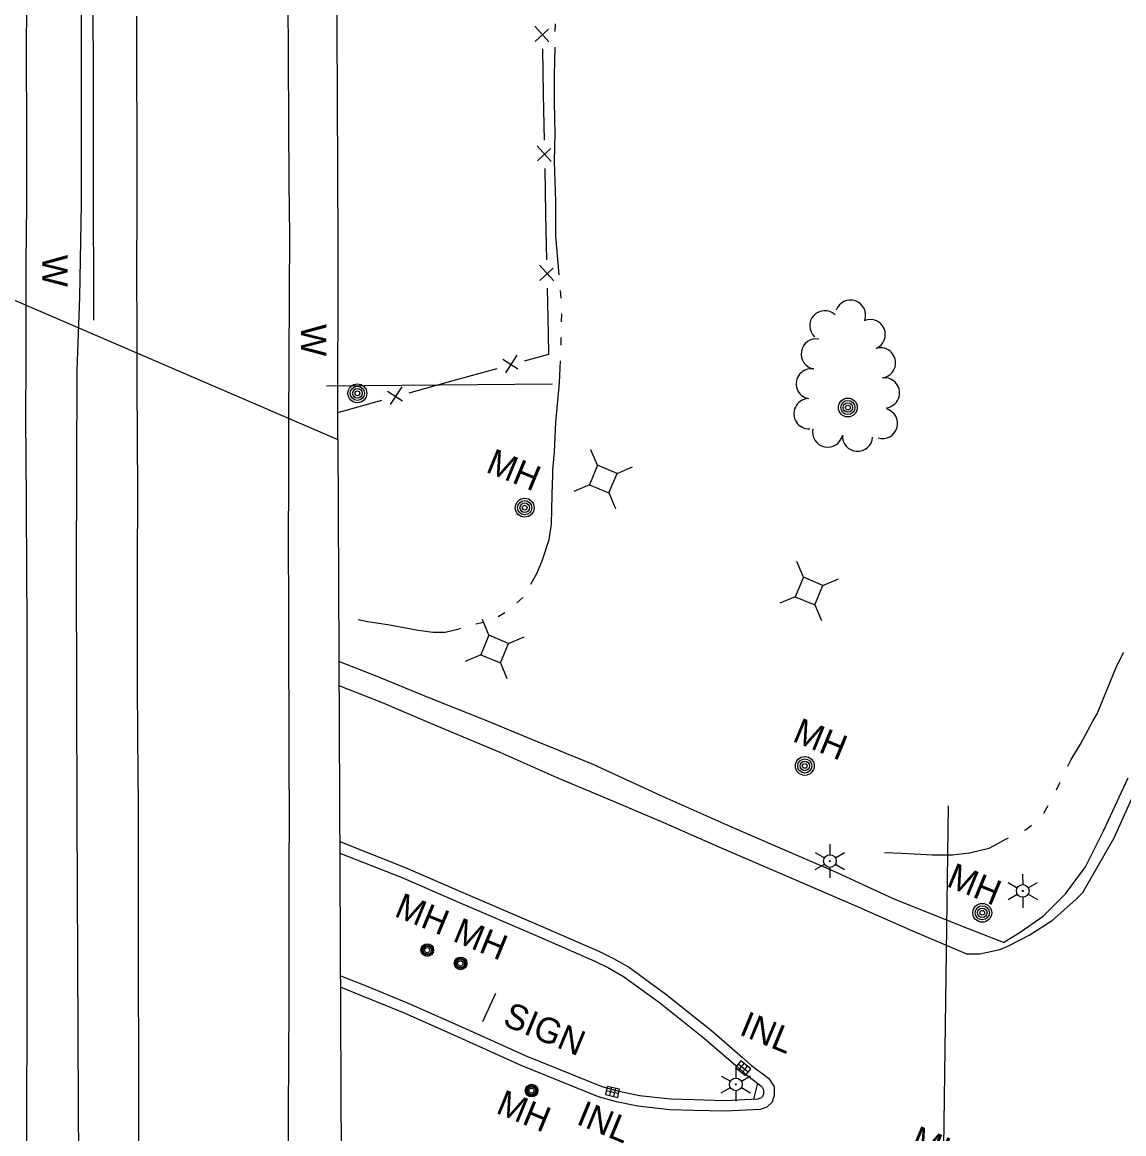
# Model space of a CAD drawing. Extents: x 589250 to 1188077, y 162953 to 363065.
# Drawn here: x 593994.6 to 594255, y 185430 to 185692.7 of the extents above; entities that cross this region are included whole.
import ezdxf

# ---------------------------------------------------------------- set-up
doc = ezdxf.new("R2010")
doc.units = 0
for name, color, linetype in [('E_DRN', 7, 'Continuous'), ('E_DRN_Pipe', 7, 'Continuous'), ('E_DRN_SS_UG', 7, 'Continuous'), ('E_DRN_Text', 7, 'Continuous'), ('E_FEN_P', 7, 'Continuous'), ('E_LAND_TreeLine_P', 7, 'Continuous'), ('E_LTG', 7, 'Continuous'), ('E_MISCPROP', 7, 'Continuous'), ('E_PATH_Sidewalk', 7, 'Continuous'), ('E_RDWY', 7, 'Continuous'), ('E_RDWY_C_and_G', 7, 'Continuous'), ('E_RDWY_Gravel', 7, 'Continuous'), ('E_SGN', 7, 'Continuous'), ('E_SGN_Text', 7, 'Continuous'), ('E_STRUCT', 7, 'Continuous'), ('E_UTL_AG_Bold', 7, 'Continuous'), ('E_UTL_MH', 7, 'Continuous'), ('E_UTL_MH_Text', 7, 'Continuous'), ('E_WAL', 7, 'Continuous'), ('E_WAL_Text', 7, 'Continuous'), ('E_WTR_FlowLine', 7, 'Continuous')]:
    doc.layers.add(name, color=color, linetype=linetype)

msp = doc.modelspace()

# ---------------------------------------------------------------- linework, layer by layer
at = {"layer": 'E_DRN'}
for p, q in [((594164.46, 185447.28), (594163.21, 185445.71)), ((594166.81, 185445.4), (594164.46, 185447.28)), ((594163.21, 185445.71), (594165.56, 185443.84)), ((594166.18, 185444.62), (594163.84, 185446.5)), ((594164, 185445.09), (594165.24, 185446.65)), ((594164.78, 185444.46), (594166.03, 185446.03)), ((594165.56, 185443.84), (594166.81, 185445.4)), ((594132.89, 185441.24), (594132.44, 185439.3)), ((594132.44, 185439.3), (594135.36, 185438.61)), ((594132.67, 185440.27), (594135.59, 185439.59)), ((594135.82, 185440.56), (594132.89, 185441.24)), ((594133.87, 185441.02), (594133.41, 185439.07)), ((594134.84, 185440.79), (594134.39, 185438.84)), ((594135.36, 185438.61), (594135.82, 185440.56))]:
    msp.add_line(p, q, dxfattribs=at)
at = {"layer": 'E_DRN_Pipe'}
msp.add_lwpolyline([(594211.08, 185329.03), (594213.57, 185507.51)], dxfattribs=at)
msp.add_arc((731500.72, 185901), 137489.54, 180.0235534, 180.1161464, dxfattribs=at)
at = {"layer": 'E_DRN_SS_UG'}
msp.add_line((594066.52, 185606.74), (594119.93, 185607.22), dxfattribs=at)
at = {"layer": 'E_FEN_P'}
for p, q in [((594119.12, 185688.04), (594115.77, 185691.74)), ((594115.84, 185688.15), (594118.99, 185691.04)), ((594117.85, 185675.57), (594117.64, 185686.35)), ((594118.07, 185664.79), (594117.85, 185675.57)), ((594119.67, 185659.8), (594116.33, 185663.49)), ((594116.4, 185659.91), (594119.55, 185662.8)), ((594118.41, 185647.32), (594118.2, 185658.11)), ((594118.62, 185636.54), (594118.41, 185647.32)), ((594120.23, 185631.55), (594116.89, 185635.24)), ((594116.96, 185631.66), (594120.11, 185634.55)), ((594118.97, 185619.08), (594118.75, 185629.86)), ((594119.06, 185614.25), (594118.97, 185619.08)), ((594108.18, 185613.07), (594111.76, 185610.74)), ((594108.88, 185609.87), (594111.63, 185614.03)), ((594113.32, 185612.67), (594119.06, 185614.25)), ((594096.48, 185608.01), (594106.88, 185610.89)), ((594086.09, 185605.14), (594096.48, 185608.01)), ((594080.95, 185605.54), (594084.53, 185603.21)), ((594081.65, 185602.35), (594084.4, 185606.5)), ((594069.25, 185600.49), (594079.65, 185603.36))]:
    msp.add_line(p, q, dxfattribs=at)
at = {"layer": 'E_LAND_TreeLine_P'}
for centre, start, end in [((594190.39, 185623.47), 340.9372, 160.9372), ((594184.3, 185620.95), 47.1642, 227.1642), ((594195.04, 185618.87), 293.2593, 113.2593), ((594182.29, 185614.3), 80.6141, 260.6141), ((594197.47, 185612.19), 277.4641, 97.4641), ((594181.11, 185607.25), 80.3444, 260.3444), ((594198.4, 185605.1), 277.4641, 97.4641), ((594180.55, 185600.18), 93.8758, 273.8758), ((594197.94, 185597.87), 253.9346, 73.9346), ((594184.98, 185595.83), 167.5234, 347.5234), ((594192.05, 185594.87), 175.9163, 355.9163)]:
    msp.add_arc(centre, 3.57, start, end, dxfattribs=at)
at = {"layer": 'E_LTG'}
for p, q in [((594185.48, 185498.48), (594185.5, 185495.98)), ((594182.03, 185496.46), (594184.2, 185495.22)), ((594186.8, 185495.23), (594188.96, 185496.5)), ((594182.05, 185492.46), (594184.21, 185493.72)), ((594185.51, 185492.98), (594185.53, 185490.48)), ((594186.81, 185493.73), (594188.98, 185492.5)), ((594231.07, 185491.41), (594231.08, 185488.91)), ((594227.61, 185489.39), (594229.79, 185488.15)), ((594232.38, 185488.17), (594234.54, 185489.43)), ((594227.64, 185485.39), (594229.79, 185486.65)), ((594232.39, 185486.67), (594234.56, 185485.43)), ((594231.1, 185485.91), (594231.11, 185483.41)), ((594163.26, 185445.71), (594163.28, 185443.21)), ((594159.81, 185443.69), (594161.98, 185442.45)), ((594164.58, 185442.47), (594166.74, 185443.73)), ((594159.83, 185439.69), (594161.99, 185440.95)), ((594163.29, 185440.21), (594163.31, 185437.71)), ((594164.59, 185440.97), (594166.76, 185439.73))]:
    msp.add_line(p, q, dxfattribs=at)
for centre, radius in [((594185.5, 185494.48), 1.5), ((594185.5, 185494.48), 0.125), ((594231.09, 185487.41), 1.5), ((594231.09, 185487.41), 0.125), ((594163.28, 185441.71), 1.5), ((594163.28, 185441.71), 0.125)]:
    msp.add_circle(centre, radius, dxfattribs=at)
at = {"layer": 'E_MISCPROP'}
for centre, radius in [((594073.83, 185604.99), 2.23), ((594073.83, 185604.99), 1.67), ((594073.83, 185604.99), 1.12), ((594073.83, 185604.99), 0.558), ((594189.76, 185601.64), 2.23), ((594189.76, 185601.64), 1.67), ((594189.76, 185601.64), 1.12), ((594189.76, 185601.64), 0.558), ((594113.38, 185577.97), 2.23), ((594113.38, 185577.97), 1.67), ((594113.38, 185577.97), 1.12), ((594113.38, 185577.97), 0.558), ((594179.58, 185516.95), 2.23), ((594179.58, 185516.95), 1.67), ((594179.58, 185516.95), 1.12), ((594179.58, 185516.95), 0.558), ((594221.53, 185482.25), 2.23), ((594221.53, 185482.25), 1.67), ((594221.53, 185482.25), 1.12), ((594221.53, 185482.25), 0.558)]:
    msp.add_circle(centre, radius, dxfattribs=at)
at = {"layer": 'E_PATH_Sidewalk'}
msp.add_line((594168.42, 185441.99), (594167.47, 185438.18), dxfattribs=at)
at = {"layer": 'E_RDWY'}
for p, q in [((594057.73, 185654.55), (594057.38, 185720.97)), ((593995.7, 185708.61), (593995.58, 185684.26)), ((594021.68, 185681.4), (594021.68, 185694.12)), ((593995.58, 185684.26), (593995.61, 185668.25)), ((594021.75, 185666.04), (594021.68, 185681.4)), ((593995.61, 185668.25), (593995.64, 185649.42)), ((594021.79, 185649.7), (594021.75, 185666.04)), ((594057.83, 185642.36), (594057.73, 185654.55)), ((593995.64, 185649.42), (593995.51, 185636.01)), ((594021.73, 185632.79), (594021.79, 185649.7)), ((594057.78, 185628.62), (594057.83, 185642.36)), ((593995.51, 185636.01), (593995.46, 185627.07)), ((594021.75, 185620.33), (594021.73, 185632.79)), ((594057.75, 185612.05), (594057.78, 185628.62)), ((593995.46, 185627.07), (593995.44, 185612.45)), ((594021.77, 185606.31), (594021.75, 185620.33)), ((593995.44, 185612.45), (593995.4, 185599.32)), ((594057.65, 185598.39), (594057.75, 185612.05)), ((594021.86, 185595.52), (594021.77, 185606.31)), ((593995.4, 185599.32), (593995.58, 185579.73)), ((594057.61, 185583.82), (594057.65, 185598.39)), ((594021.91, 185580.59), (594021.86, 185595.52)), ((594057.59, 185570.57), (594057.61, 185583.82)), ((593995.58, 185579.73), (593995.63, 185561.92)), ((594021.88, 185565.44), (594021.91, 185580.59)), ((594057.63, 185553.75), (594057.59, 185570.57)), ((594021.9, 185550.23), (594021.88, 185565.44)), ((593995.63, 185561.92), (593995.69, 185551.45)), ((594057.61, 185541.76), (594057.63, 185553.75)), ((593995.69, 185551.45), (593995.71, 185481.48)), ((594021.9, 185536.55), (594021.9, 185550.23)), ((594057.69, 185528.28), (594057.61, 185541.76)), ((594021.92, 185523.83), (594021.9, 185536.55)), ((594079.8, 185531.87), (594069.5, 185535.88)), ((594091.2, 185526.97), (594079.8, 185531.87)), ((594057.69, 185516.87), (594057.69, 185528.28)), ((594107.58, 185520.1), (594091.2, 185526.97)), ((594022.07, 185507.55), (594021.92, 185523.83)), ((594121.02, 185514.15), (594107.58, 185520.1)), ((594057.76, 185505.8), (594057.69, 185516.87)), ((594133.66, 185508.9), (594121.02, 185514.15)), ((594252.68, 185499.99), (594257.94, 185511.69)), ((594022.12, 185490.22), (594022.07, 185507.55)), ((594146.07, 185503.56), (594133.66, 185508.9)), ((594057.73, 185491.76), (594057.76, 185505.8)), ((594159.36, 185497.73), (594146.07, 185503.56)), ((594245.3, 185487.01), (594252.68, 185499.99)), ((594178.55, 185489.46), (594159.36, 185497.73)), ((594057.7, 185479.14), (594057.73, 185491.76)), ((594022.11, 185479.65), (594022.12, 185490.22)), ((594192.39, 185483.48), (594178.55, 185489.46)), ((594243.64, 185485.38), (594245.3, 185487.01)), ((594205.15, 185477.92), (594192.39, 185483.48)), ((594238.01, 185480.42), (594243.64, 185485.38)), ((593995.71, 185481.48), (593995.69, 185455.28)), ((594022.12, 185466.53), (594022.11, 185479.65)), ((594057.7, 185460.24), (594057.7, 185479.14)), ((594232.6, 185476.96), (594238.01, 185480.42)), ((594217.73, 185472.57), (594205.15, 185477.92)), ((594227.86, 185474.55), (594232.6, 185476.96)), ((594220.95, 185472.56), (594225.71, 185473.55)), ((594225.71, 185473.55), (594227.86, 185474.55)), ((594217.73, 185472.57), (594220.95, 185472.56)), ((594022.16, 185448.74), (594022.12, 185466.53)), ((594057.67, 185447.85), (594057.7, 185460.24)), ((593995.69, 185455.28), (593995.64, 185436.78)), ((594022.2, 185436.82), (594022.16, 185448.74)), ((594057.57, 185435.05), (594057.67, 185447.85)), ((593995.64, 185436.78), (593995.6, 185411.16)), ((594022.19, 185422.79), (594022.2, 185436.82)), ((594057.56, 185422.13), (594057.57, 185435.05))]:
    msp.add_line(p, q, dxfattribs=at)
at = {"layer": 'E_RDWY_C_and_G'}
for p, q in [((594069.66, 185499.06), (594085.15, 185492.96)), ((594069.67, 185496.37), (594084.19, 185490.65)), ((594085.15, 185492.96), (594098.75, 185487.04)), ((594084.19, 185490.65), (594097.76, 185484.75)), ((594098.75, 185487.04), (594117.11, 185479.17)), ((594097.76, 185484.75), (594116.12, 185476.87)), ((594117.11, 185479.17), (594131.04, 185473.13)), ((594116.12, 185476.87), (594129.99, 185470.86)), ((594131.04, 185473.13), (594134.38, 185471.48)), ((594129.99, 185470.86), (594133.2, 185469.28)), ((594134.38, 185471.48), (594138.12, 185469.33)), ((594133.2, 185469.28), (594136.75, 185467.23)), ((594138.12, 185469.33), (594146.76, 185463.01)), ((594076.02, 185464.89), (594069.8, 185467.34)), ((594136.75, 185467.23), (594145.24, 185461.02)), ((594075.08, 185462.57), (594069.81, 185464.65)), ((594084.96, 185458.51), (594075.08, 185462.57)), ((594085.94, 185460.81), (594076.02, 185464.89)), ((594146.76, 185463.01), (594157.49, 185454.47)), ((594100.51, 185454.33), (594085.94, 185460.81)), ((594145.24, 185461.02), (594155.89, 185452.55)), ((594099.49, 185452.05), (594084.96, 185458.51)), ((594112.56, 185446.17), (594099.49, 185452.05)), ((594113.54, 185448.47), (594100.51, 185454.33)), ((594155.89, 185452.55), (594163.24, 185446.16)), ((594157.49, 185454.47), (594164.88, 185448.05)), ((594131.66, 185441.13), (594113.54, 185448.47)), ((594164.88, 185448.05), (594166.98, 185446.21)), ((594130.86, 185438.76), (594112.56, 185446.17)), ((594163.24, 185446.16), (594165.4, 185444.27)), ((594165.4, 185444.27), (594169.2, 185441.4)), ((594166.98, 185446.21), (594170.97, 185443.19)), ((594170.97, 185443.19), (594171.58, 185442.4)), ((594171.58, 185442.4), (594172.31, 185441.12)), ((594135.69, 185440.03), (594131.66, 185441.13)), ((594140.51, 185439.02), (594135.69, 185440.03)), ((594147.87, 185438.21), (594140.51, 185439.02)), ((594169.2, 185441.4), (594169.49, 185441.02)), ((594169.65, 185438.89), (594169.24, 185438.51)), ((594169.49, 185441.02), (594169.81, 185440.45)), ((594169.82, 185439.47), (594169.65, 185438.89)), ((594169.81, 185440.45), (594169.82, 185439.47)), ((594172.32, 185439.13), (594171.86, 185437.51)), ((594172.31, 185441.12), (594172.32, 185439.13)), ((594135.11, 185437.6), (594130.86, 185438.76)), ((594140.12, 185436.55), (594135.11, 185437.6)), ((594147.69, 185435.72), (594140.12, 185436.55)), ((594153.37, 185438.03), (594147.87, 185438.21)), ((594160.71, 185437.85), (594153.37, 185438.03)), ((594168.5, 185438.23), (594160.71, 185437.85)), ((594169.24, 185438.51), (594168.5, 185438.23)), ((594170.57, 185436.35), (594169.03, 185435.75)), ((594171.86, 185437.51), (594170.57, 185436.35)), ((594153.29, 185435.53), (594147.69, 185435.72)), ((594160.74, 185435.35), (594153.29, 185435.53)), ((594169.03, 185435.75), (594160.74, 185435.35))]:
    msp.add_line(p, q, dxfattribs=at)
at = {"layer": 'E_RDWY_Gravel'}
for p, q in [((594078.1, 185538.23), (594069.48, 185541.61)), ((594090.94, 185533), (594078.1, 185538.23)), ((594104.41, 185527.6), (594090.94, 185533)), ((594115.07, 185523.18), (594104.41, 185527.6)), ((594129.59, 185517.26), (594115.07, 185523.18)), ((594145.64, 185509.89), (594129.59, 185517.26)), ((594250.28, 185501.8), (594256, 185514.15)), ((594161.26, 185502.98), (594145.64, 185509.89)), ((594173.24, 185497.75), (594161.26, 185502.98)), ((594245.95, 185493.15), (594250.28, 185501.8)), ((594186.37, 185492.08), (594173.24, 185497.75)), ((594200.53, 185485.58), (594186.37, 185492.08)), ((594241.2, 185486.73), (594245.95, 185493.15)), ((594235.88, 185481.49), (594241.2, 185486.73)), ((594216.45, 185479.2), (594200.53, 185485.58)), ((594230.73, 185477.82), (594235.88, 185481.49)), ((594226.58, 185475.25), (594216.45, 185479.2)), ((594226.58, 185475.25), (594230.73, 185477.82))]:
    msp.add_line(p, q, dxfattribs=at)
at = {"layer": 'E_SGN'}
msp.add_line((594106.51, 185463.16), (594103.43, 185456.49), dxfattribs=at)
at = {"layer": 'E_STRUCT'}
for p, q in [((593947.27, 185646.57), (594069.25, 185594.12)), ((594069.25, 185594.12), (594070.2, 185374.12))]:
    msp.add_line(p, q, dxfattribs=at)
at = {"layer": 'E_UTL_AG_Bold'}
for p, q in [((594130.58, 185587.98), (594129.04, 185591.67)), ((594130.58, 185587.98), (594128.67, 185583.36)), ((594135.2, 185586.07), (594130.58, 185587.98)), ((594133.29, 185581.45), (594135.2, 185586.07)), ((594135.2, 185586.07), (594138.89, 185587.6)), ((594128.67, 185583.36), (594124.97, 185581.82)), ((594128.67, 185583.36), (594133.29, 185581.45)), ((594133.29, 185581.45), (594134.83, 185577.75)), ((594179.25, 185561.53), (594177.72, 185565.23)), ((594179.25, 185561.53), (594177.34, 185556.91)), ((594183.87, 185559.62), (594179.25, 185561.53)), ((594181.96, 185555), (594183.87, 185559.62)), ((594183.87, 185559.62), (594187.57, 185561.16)), ((594177.34, 185556.91), (594173.65, 185555.38)), ((594177.34, 185556.91), (594181.96, 185555)), ((594181.96, 185555), (594183.5, 185551.31)), ((594104.91, 185547.82), (594103.37, 185551.52)), ((594104.91, 185547.82), (594103, 185543.2)), ((594109.53, 185545.91), (594104.91, 185547.82)), ((594109.53, 185545.91), (594113.22, 185547.45)), ((594107.62, 185541.29), (594109.53, 185545.91)), ((594103, 185543.2), (594099.3, 185541.66)), ((594103, 185543.2), (594107.62, 185541.29)), ((594107.62, 185541.29), (594109.15, 185537.6))]:
    msp.add_line(p, q, dxfattribs=at)
at = {"layer": 'E_UTL_MH'}
for centre, radius in [((594090.36, 185473.43), 1.5), ((594090.36, 185473.43), 1.22), ((594090.35, 185473.42), 0.968), ((594090.33, 185473.43), 0.605), ((594098.21, 185470.29), 1.5), ((594098.21, 185470.29), 1.22), ((594098.2, 185470.28), 0.968), ((594098.17, 185470.28), 0.605), ((594115.01, 185440.24), 1.5), ((594115.01, 185440.24), 1.22), ((594115, 185440.23), 0.968), ((594114.97, 185440.23), 0.605)]:
    msp.add_circle(centre, radius, dxfattribs=at)
at = {"layer": 'E_WAL'}
for p, q in [((594069.03, 185691.43), (594069.05, 185732.33)), ((594008.52, 185700.25), (594008.54, 185649.87)), ((594069.26, 185640.26), (594069.03, 185691.43)), ((594008.54, 185649.87), (594008.19, 185627.68)), ((594069.25, 185594.12), (594069.26, 185640.26)), ((594008.19, 185627.68), (594007.53, 185610.44)), ((594007.53, 185610.44), (594007.35, 185563.05)), ((594007.35, 185563.05), (594007.54, 185505.3)), ((594007.54, 185505.3), (594007.84, 185436.54)), ((594007.84, 185436.54), (594008.14, 185394.19))]:
    msp.add_line(p, q, dxfattribs=at)
at = {"layer": 'E_WTR_FlowLine'}
for p, q in [((594120.61, 185690.46), (594120.65, 185692.32)), ((594120.43, 185680.19), (594120.54, 185686.75)), ((594120.39, 185673.84), (594120.43, 185680.19)), ((594120.56, 185666.28), (594120.39, 185673.84)), ((594120.43, 185659.86), (594120.56, 185666.28)), ((594120.43, 185659.78), (594120.43, 185659.86)), ((594120.77, 185650.29), (594120.43, 185659.78)), ((594120.73, 185642.1), (594120.77, 185650.29)), ((594121.54, 185633.01), (594120.73, 185642.1)), ((594122, 185627.46), (594121.85, 185629.31)), ((594122.11, 185621.91), (594122.15, 185623.76)), ((594121.99, 185616.34), (594122.03, 185618.2)), ((594121.57, 185607.45), (594121.83, 185612.64)), ((594120.74, 185598.15), (594121.57, 185607.45)), ((594120.4, 185591.07), (594120.74, 185598.15)), ((594120.02, 185586.88), (594120.4, 185591.07)), ((594120, 185585.81), (594120.02, 185586.88)), ((594119.9, 185581.02), (594120, 185585.81)), ((594119.69, 185574.09), (594119.9, 185581.02)), ((594119.15, 185570.45), (594119.69, 185574.09)), ((594117.48, 185565.4), (594119.15, 185570.45)), ((594116.26, 185562.46), (594117.48, 185565.4)), ((594114.8, 185559.88), (594116.26, 185562.46)), ((594111.53, 185555.49), (594112.9, 185556.72)), ((594107.08, 185552.25), (594107.9, 185552.7)), ((594107.9, 185552.7), (594108.65, 185553.2)), ((594074.03, 185551.57), (594076.25, 185551.06)), ((594076.25, 185551.06), (594081.02, 185550.35)), ((594081.02, 185550.35), (594088.2, 185549.01)), ((594094.57, 185548.58), (594097.92, 185549.37)), ((594097.92, 185549.37), (594098.3, 185549.48)), ((594101.85, 185550.55), (594103.65, 185550.96)), ((594088.2, 185549.01), (594091.7, 185548.52)), ((594091.7, 185548.52), (594094.57, 185548.58)), ((594253.27, 185540.44), (594254.97, 185543.85)), ((594248.71, 185529.23), (594253.27, 185540.44)), ((594247.77, 185527.71), (594248.71, 185529.23)), ((594244.74, 185522.07), (594247.77, 185527.71)), ((594242.56, 185518.51), (594244.74, 185522.07)), ((594241.77, 185516.87), (594242.56, 185518.51)), ((594239.05, 185511.27), (594239.95, 185513.13)), ((594236.04, 185505.82), (594237.09, 185507.61)), ((594231.48, 185501.76), (594231.89, 185501.95)), ((594231.89, 185501.95), (594233.18, 185502.93)), ((594223.13, 185497.49), (594226.95, 185499.57)), ((594226.95, 185499.57), (594227.75, 185499.96)), ((594218.47, 185496.4), (594223.13, 185497.49)), ((594198.45, 185496.53), (594202.63, 185496.32)), ((594202.63, 185496.32), (594209.79, 185495.92)), ((594209.79, 185495.92), (594214.48, 185495.92)), ((594214.48, 185495.92), (594218.47, 185496.4))]:
    msp.add_line(p, q, dxfattribs=at)

# ---------------------------------------------------------------- texts
at = {"layer": 'E_DRN_Text'}
for p in [(594163.83, 185453.58), (594125.34, 185432.45)]:
    msp.add_text('INL', height=6, rotation=337.5528, dxfattribs=at).set_placement(p)
at = {"layer": 'E_SGN_Text'}
msp.add_text('SIGN', height=6, rotation=337.5528, dxfattribs=at).set_placement((594107.91, 185455.81))
at = {"layer": 'E_UTL_MH_Text'}
for p in [(594103.94, 185586.53), (594176.41, 185522.9), (594212.8, 185488.64), (594082.3, 185481.57), (594096.1, 185475.68), (594106.31, 185435.05), (594204.2, 185426.5)]:
    msp.add_text('MH', height=6, rotation=337.5528, dxfattribs=at).set_placement(p)
at = {"layer": 'E_WAL_Text'}
for p in [(593999.33, 185637.68), (594060.47, 185621.31)]:
    msp.add_text('W', height=6, rotation=270.3266, dxfattribs=at).set_placement(p)

doc.saveas('drawing.dxf')
